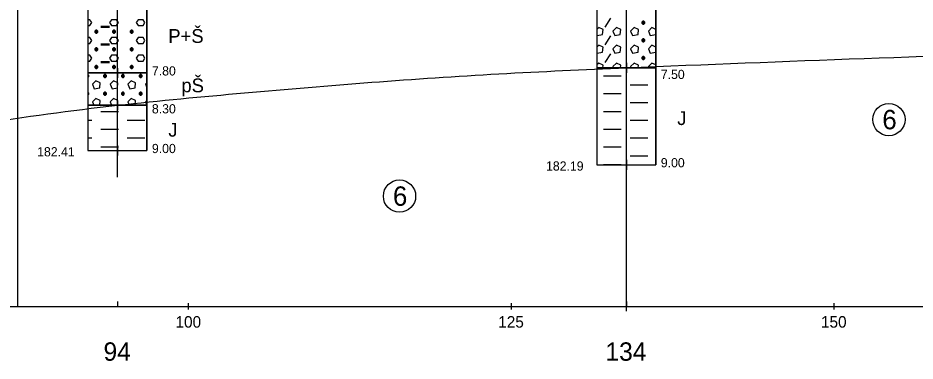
# Model space of a CAD drawing. Extents: x 3042 to 4120, y 576 to 2694.
# Drawn here: x 3294.9 to 3364.4, y 1110.6 to 1137.1 of the extents above; entities that cross this region are included whole.
import ezdxf

# ---------------------------------------------------------------- set-up
doc = ezdxf.new("R2010")
doc.units = 0
for name, color, linetype in [('14', 7, 'Continuous'), ('17', 7, 'Continuous'), ('18', 7, 'Continuous'), ('51', 7, 'Continuous'), ('52', 7, 'Continuous'), ('53', 7, 'Continuous'), ('56', 7, 'Continuous'), ('7', 7, 'Continuous'), ('pomocna', 7, 'Continuous'), ('rozhraní', 7, 'Continuous')]:
    doc.layers.add(name, color=color, linetype=linetype)

msp = doc.modelspace()

# ---------------------------------------------------------------- linework, layer by layer
at = {"layer": '18'}
for p, q in [((3302.602, 1124.779), (3302.602, 1171.829)), ((3342.022, 1125.729), (3342.022, 1170.729)), ((3302.602, 1127.21), (3302.602, 1126.448)), ((3302.221, 1126.829), (3302.983, 1126.829)), ((3342.022, 1126.11), (3342.022, 1125.348)), ((3341.641, 1125.729), (3342.403, 1125.729)), ((3302.602, 1115.16), (3302.602, 1114.779)), ((3342.022, 1115.16), (3342.022, 1114.779))]:
    msp.add_line(p, q, dxfattribs=at)
at = {"layer": '51'}
for p, q in [((3340.372, 1136.374), (3340.829, 1137.06)), ((3343.344, 1136.603), (3343.344, 1136.832)), ((3340.372, 1135.003), (3340.829, 1135.689)), ((3343.344, 1135.231), (3343.344, 1135.46)), ((3340.372, 1133.631), (3340.829, 1134.317)), ((3343.344, 1133.86), (3343.344, 1134.088)), ((3340.981, 1133.326), (3341.025, 1133.229)), ((3342.353, 1133.326), (3342.396, 1133.229)), ((3343.725, 1133.326), (3343.768, 1133.229)), ((3340.258, 1132.603), (3340.943, 1132.603)), ((3340.943, 1132.603), (3341.629, 1132.603)), ((3342.315, 1131.917), (3343.001, 1131.917)), ((3343.001, 1131.917), (3343.687, 1131.917)), ((3340.258, 1131.231), (3340.943, 1131.231)), ((3340.943, 1131.231), (3341.629, 1131.231)), ((3342.315, 1130.545), (3343.001, 1130.545)), ((3343.001, 1130.545), (3343.687, 1130.545)), ((3340.258, 1129.859), (3340.943, 1129.859)), ((3340.943, 1129.859), (3341.629, 1129.859)), ((3342.315, 1129.174), (3343.001, 1129.174)), ((3343.001, 1129.174), (3343.687, 1129.174)), ((3340.258, 1128.488), (3340.943, 1128.488)), ((3340.943, 1128.488), (3341.629, 1128.488)), ((3342.315, 1127.802), (3343.001, 1127.802)), ((3343.001, 1127.802), (3343.687, 1127.802)), ((3340.258, 1127.116), (3340.943, 1127.116)), ((3340.943, 1127.116), (3341.629, 1127.116)), ((3342.315, 1126.43), (3343.001, 1126.43)), ((3343.001, 1126.43), (3343.687, 1126.43)), ((3340.258, 1125.745), (3340.943, 1125.745)), ((3340.943, 1125.745), (3341.629, 1125.745))]:
    msp.add_line(p, q, dxfattribs=at)
for points in [[(3339.736, 1133.229), (3344.308, 1133.229), (3344.308, 1143.729), (3339.736, 1143.729)], [(3300.316, 1132.829), (3304.888, 1132.829), (3304.888, 1138.829), (3300.316, 1138.829)], [(3300.316, 1130.329), (3304.888, 1130.329), (3304.888, 1132.829), (3300.316, 1132.829)], [(3339.736, 1125.729), (3344.308, 1125.729), (3344.308, 1133.229), (3339.736, 1133.229)], [(3300.316, 1126.829), (3304.888, 1126.829), (3304.888, 1130.329), (3300.316, 1130.329)]]:
    msp.add_lwpolyline(points, close=True, dxfattribs=at)
for points in [[(3300.316, 1136.489), (3300.465, 1136.489), (3300.618, 1136.717), (3300.465, 1136.946), (3300.316, 1136.946)], [(3302.142, 1136.489), (3302.523, 1136.489), (3302.675, 1136.717), (3302.523, 1136.946), (3302.142, 1136.946), (3301.989, 1136.717), (3302.142, 1136.489)], [(3304.199, 1136.489), (3304.58, 1136.489), (3304.733, 1136.717), (3304.58, 1136.946), (3304.199, 1136.946), (3304.047, 1136.717), (3304.199, 1136.489)], [(3301.304, 1136.451), (3301.989, 1136.451)], [(3301.304, 1136.413), (3301.989, 1136.413)], [(3301.304, 1136.374), (3301.989, 1136.374)], [(3339.736, 1135.786), (3339.762, 1135.727), (3340.181, 1135.803), (3340.219, 1136.184), (3339.877, 1136.336), (3339.736, 1136.196)], [(3340.981, 1136.07), (3341.134, 1135.727), (3341.553, 1135.803), (3341.591, 1136.184), (3341.248, 1136.336), (3340.981, 1136.07)], [(3342.353, 1136.07), (3342.505, 1135.727), (3342.925, 1135.803), (3342.963, 1136.184), (3342.62, 1136.336), (3342.353, 1136.07)], [(3343.306, 1136.832), (3343.229, 1136.755), (3343.229, 1136.679), (3343.306, 1136.603), (3343.382, 1136.603), (3343.458, 1136.679), (3343.458, 1136.755), (3343.382, 1136.832), (3343.306, 1136.832), (3343.458, 1136.679), (3343.229, 1136.679), (3343.382, 1136.832)], [(3344.308, 1136.196), (3343.991, 1136.336), (3343.725, 1136.07)], [(3300.316, 1135.117), (3300.465, 1135.117), (3300.618, 1135.346), (3300.465, 1135.574), (3300.316, 1135.574)], [(3300.923, 1136.146), (3300.846, 1136.07), (3300.846, 1135.993), (3300.923, 1135.917), (3300.999, 1135.917), (3301.075, 1135.993), (3301.075, 1136.07), (3300.999, 1136.146), (3300.923, 1136.146), (3301.075, 1135.993), (3300.846, 1135.993), (3300.999, 1136.146)], [(3300.961, 1135.917), (3300.961, 1136.146)], [(3302.142, 1135.117), (3302.523, 1135.117), (3302.675, 1135.346), (3302.523, 1135.574), (3302.142, 1135.574), (3301.989, 1135.346), (3302.142, 1135.117)], [(3302.294, 1136.146), (3302.218, 1136.07), (3302.218, 1135.993), (3302.294, 1135.917), (3302.37, 1135.917), (3302.447, 1135.993), (3302.447, 1136.07), (3302.37, 1136.146), (3302.294, 1136.146), (3302.447, 1135.993), (3302.218, 1135.993), (3302.37, 1136.146)], [(3302.332, 1135.917), (3302.332, 1136.146)], [(3303.666, 1136.146), (3303.59, 1136.07), (3303.59, 1135.993), (3303.666, 1135.917), (3303.742, 1135.917), (3303.818, 1135.993), (3303.818, 1136.07), (3303.742, 1136.146), (3303.666, 1136.146), (3303.818, 1135.993), (3303.59, 1135.993), (3303.742, 1136.146)], [(3303.704, 1135.917), (3303.704, 1136.146)], [(3304.199, 1135.117), (3304.58, 1135.117), (3304.733, 1135.346), (3304.58, 1135.574), (3304.199, 1135.574), (3304.047, 1135.346), (3304.199, 1135.117)], [(3343.725, 1136.07), (3343.877, 1135.727), (3344.296, 1135.803), (3344.308, 1135.919)], [(3301.304, 1135.079), (3301.989, 1135.079)], [(3301.304, 1135.041), (3301.989, 1135.041)], [(3301.304, 1135.003), (3301.989, 1135.003)], [(3339.736, 1134.415), (3339.762, 1134.355), (3340.181, 1134.431), (3340.219, 1134.812), (3339.877, 1134.965), (3339.736, 1134.824)], [(3340.981, 1134.698), (3341.134, 1134.355), (3341.553, 1134.431), (3341.591, 1134.812), (3341.248, 1134.965), (3340.981, 1134.698)], [(3342.353, 1134.698), (3342.505, 1134.355), (3342.925, 1134.431), (3342.963, 1134.812), (3342.62, 1134.965), (3342.353, 1134.698)], [(3343.306, 1135.46), (3343.229, 1135.384), (3343.229, 1135.308), (3343.306, 1135.231), (3343.382, 1135.231), (3343.458, 1135.308), (3343.458, 1135.384), (3343.382, 1135.46), (3343.306, 1135.46), (3343.458, 1135.308), (3343.229, 1135.308), (3343.382, 1135.46)], [(3344.308, 1134.824), (3343.991, 1134.965), (3343.725, 1134.698)], [(3300.316, 1133.746), (3300.465, 1133.746), (3300.618, 1133.974), (3300.465, 1134.203), (3300.316, 1134.203)], [(3300.923, 1134.774), (3300.846, 1134.698), (3300.846, 1134.622), (3300.923, 1134.546), (3300.999, 1134.546), (3301.075, 1134.622), (3301.075, 1134.698), (3300.999, 1134.774), (3300.923, 1134.774), (3301.075, 1134.622), (3300.846, 1134.622), (3300.999, 1134.774)], [(3300.961, 1134.546), (3300.961, 1134.774)], [(3302.142, 1133.746), (3302.523, 1133.746), (3302.675, 1133.974), (3302.523, 1134.203), (3302.142, 1134.203), (3301.989, 1133.974), (3302.142, 1133.746)], [(3302.294, 1134.774), (3302.218, 1134.698), (3302.218, 1134.622), (3302.294, 1134.546), (3302.37, 1134.546), (3302.447, 1134.622), (3302.447, 1134.698), (3302.37, 1134.774), (3302.294, 1134.774), (3302.447, 1134.622), (3302.218, 1134.622), (3302.37, 1134.774)], [(3302.332, 1134.546), (3302.332, 1134.774)], [(3303.666, 1134.774), (3303.59, 1134.698), (3303.59, 1134.622), (3303.666, 1134.546), (3303.742, 1134.546), (3303.818, 1134.622), (3303.818, 1134.698), (3303.742, 1134.774), (3303.666, 1134.774), (3303.818, 1134.622), (3303.59, 1134.622), (3303.742, 1134.774)], [(3303.704, 1134.546), (3303.704, 1134.774)], [(3304.199, 1133.746), (3304.58, 1133.746), (3304.733, 1133.974), (3304.58, 1134.203), (3304.199, 1134.203), (3304.047, 1133.974), (3304.199, 1133.746)], [(3343.725, 1134.698), (3343.877, 1134.355), (3344.296, 1134.431), (3344.308, 1134.547)], [(3301.304, 1133.707), (3301.989, 1133.707)], [(3301.304, 1133.669), (3301.989, 1133.669)], [(3301.304, 1133.631), (3301.989, 1133.631)], [(3340.198, 1133.229), (3340.219, 1133.441), (3339.877, 1133.593), (3339.736, 1133.452)], [(3341.57, 1133.229), (3341.591, 1133.441), (3341.248, 1133.593), (3340.981, 1133.326)], [(3342.941, 1133.229), (3342.963, 1133.441), (3342.62, 1133.593), (3342.353, 1133.326)], [(3343.306, 1134.088), (3343.229, 1134.012), (3343.229, 1133.936), (3343.306, 1133.86), (3343.382, 1133.86), (3343.458, 1133.936), (3343.458, 1134.012), (3343.382, 1134.088), (3343.306, 1134.088), (3343.458, 1133.936), (3343.229, 1133.936), (3343.382, 1134.088)], [(3344.308, 1133.453), (3343.991, 1133.593), (3343.725, 1133.326)], [(3300.467, 1132.829), (3300.465, 1132.831), (3300.316, 1132.831)], [(3300.923, 1133.403), (3300.846, 1133.326), (3300.846, 1133.25), (3300.923, 1133.174), (3300.999, 1133.174), (3301.075, 1133.25), (3301.075, 1133.326), (3300.999, 1133.403), (3300.923, 1133.403), (3301.075, 1133.25), (3300.846, 1133.25), (3300.999, 1133.403)], [(3300.961, 1133.174), (3300.961, 1133.403)], [(3302.524, 1132.829), (3302.523, 1132.831), (3302.142, 1132.831), (3302.14, 1132.829)], [(3302.294, 1133.403), (3302.218, 1133.326), (3302.218, 1133.25), (3302.294, 1133.174), (3302.37, 1133.174), (3302.447, 1133.25), (3302.447, 1133.326), (3302.37, 1133.403), (3302.294, 1133.403), (3302.447, 1133.25), (3302.218, 1133.25), (3302.37, 1133.403)], [(3302.332, 1133.174), (3302.332, 1133.403)], [(3303.666, 1133.403), (3303.59, 1133.326), (3303.59, 1133.25), (3303.666, 1133.174), (3303.742, 1133.174), (3303.818, 1133.25), (3303.818, 1133.326), (3303.742, 1133.403), (3303.666, 1133.403), (3303.818, 1133.25), (3303.59, 1133.25), (3303.742, 1133.403)], [(3303.704, 1133.174), (3303.704, 1133.403)], [(3304.581, 1132.829), (3304.58, 1132.831), (3304.199, 1132.831), (3304.198, 1132.829)], [(3300.313, 1132.488), (3300.313, 1132.488), (3300.389, 1132.564), (3300.389, 1132.641), (3300.313, 1132.717), (3300.313, 1132.717)], [(3300.313, 1132.717), (3300.313, 1132.717)], [(3300.316, 1132.638), (3300.389, 1132.564), (3300.316, 1132.564)], [(3300.656, 1131.955), (3300.808, 1131.612), (3301.227, 1131.688), (3301.265, 1132.069), (3300.923, 1132.222), (3300.656, 1131.955)], [(3301.608, 1132.717), (3301.532, 1132.641), (3301.532, 1132.564), (3301.608, 1132.488), (3301.685, 1132.488), (3301.761, 1132.564), (3301.761, 1132.641), (3301.685, 1132.717), (3301.608, 1132.717), (3301.761, 1132.564), (3301.532, 1132.564), (3301.685, 1132.717)], [(3301.646, 1132.488), (3301.646, 1132.717)], [(3302.027, 1131.955), (3302.18, 1131.612), (3302.599, 1131.688), (3302.637, 1132.069), (3302.294, 1132.222), (3302.027, 1131.955)], [(3302.98, 1132.717), (3302.904, 1132.641), (3302.904, 1132.564), (3302.98, 1132.488), (3303.056, 1132.488), (3303.132, 1132.564), (3303.132, 1132.641), (3303.056, 1132.717), (3302.98, 1132.717), (3303.132, 1132.564), (3302.904, 1132.564), (3303.056, 1132.717)], [(3303.018, 1132.488), (3303.018, 1132.717)], [(3303.399, 1131.955), (3303.551, 1131.612), (3303.971, 1131.688), (3304.009, 1132.069), (3303.666, 1132.222), (3303.399, 1131.955)], [(3304.352, 1132.717), (3304.275, 1132.641), (3304.275, 1132.564), (3304.352, 1132.488), (3304.428, 1132.488), (3304.504, 1132.564), (3304.504, 1132.641), (3304.428, 1132.717), (3304.352, 1132.717), (3304.504, 1132.564), (3304.275, 1132.564), (3304.428, 1132.717)], [(3304.39, 1132.488), (3304.39, 1132.717)], [(3304.888, 1132.072), (3304.771, 1131.955)], [(3300.313, 1131.117), (3300.313, 1131.117), (3300.389, 1131.193), (3300.389, 1131.269), (3300.313, 1131.345), (3300.313, 1131.345)], [(3300.313, 1131.345), (3300.313, 1131.345)], [(3301.608, 1131.345), (3301.532, 1131.269), (3301.532, 1131.193), (3301.608, 1131.117), (3301.685, 1131.117), (3301.761, 1131.193), (3301.761, 1131.269), (3301.685, 1131.345), (3301.608, 1131.345), (3301.761, 1131.193), (3301.532, 1131.193), (3301.685, 1131.345)], [(3301.646, 1131.117), (3301.646, 1131.345)], [(3302.98, 1131.345), (3302.904, 1131.269), (3302.904, 1131.193), (3302.98, 1131.117), (3303.056, 1131.117), (3303.132, 1131.193), (3303.132, 1131.269), (3303.056, 1131.345), (3302.98, 1131.345), (3303.132, 1131.193), (3302.904, 1131.193), (3303.056, 1131.345)], [(3303.018, 1131.117), (3303.018, 1131.345)], [(3304.352, 1131.345), (3304.275, 1131.269), (3304.275, 1131.193), (3304.352, 1131.117), (3304.428, 1131.117), (3304.504, 1131.193), (3304.504, 1131.269), (3304.428, 1131.345), (3304.352, 1131.345), (3304.504, 1131.193), (3304.275, 1131.193), (3304.428, 1131.345)], [(3304.39, 1131.117), (3304.39, 1131.345)], [(3304.771, 1131.955), (3304.888, 1131.691)], [(3300.316, 1131.266), (3300.389, 1131.193), (3300.316, 1131.193)], [(3301.229, 1130.329), (3301.265, 1130.698), (3300.923, 1130.85), (3300.656, 1130.583)], [(3302.6, 1130.329), (3302.637, 1130.698), (3302.294, 1130.85), (3302.027, 1130.583)], [(3303.972, 1130.329), (3304.009, 1130.698), (3303.666, 1130.85), (3303.399, 1130.583)], [(3304.888, 1130.7), (3304.771, 1130.583)], [(3300.656, 1130.583), (3300.769, 1130.329)], [(3302.027, 1130.583), (3302.14, 1130.329)], [(3303.399, 1130.583), (3303.512, 1130.329)], [(3304.771, 1130.583), (3304.884, 1130.329)], [(3301.304, 1129.859), (3301.989, 1129.859)], [(3301.989, 1129.859), (3302.675, 1129.859)], [(3300.316, 1129.174), (3300.618, 1129.174)], [(3303.361, 1129.174), (3304.047, 1129.174)], [(3304.047, 1129.174), (3304.733, 1129.174)], [(3301.304, 1128.488), (3301.989, 1128.488)], [(3301.989, 1128.488), (3302.675, 1128.488)], [(3300.316, 1127.802), (3300.618, 1127.802)], [(3303.361, 1127.802), (3304.047, 1127.802)], [(3304.047, 1127.802), (3304.733, 1127.802)], [(3301.304, 1127.116), (3301.989, 1127.116)], [(3301.989, 1127.116), (3302.675, 1127.116)]]:
    msp.add_lwpolyline(points, dxfattribs=at)
at = {"layer": '53'}
for p, q in [((3339.736, 1170.729), (3339.736, 1125.729)), ((3344.308, 1170.729), (3344.308, 1125.729)), ((3339.736, 1133.229), (3344.308, 1133.229)), ((3339.736, 1125.729), (3344.308, 1125.729))]:
    msp.add_line(p, q, dxfattribs=at)
for points in [[(3300.316, 1171.829), (3300.316, 1126.829)], [(3304.888, 1171.829), (3304.888, 1126.829)], [(3300.316, 1132.829), (3304.888, 1132.829)], [(3300.316, 1130.329), (3304.888, 1130.329)], [(3300.316, 1126.829), (3304.888, 1126.829)]]:
    msp.add_lwpolyline(points, dxfattribs=at)
at = {"layer": '56'}
for p, q in [((3342.022, 1133.61), (3342.022, 1132.848)), ((3341.641, 1133.229), (3342.403, 1133.229)), ((3342.022, 1126.11), (3342.022, 1125.348)), ((3341.641, 1125.729), (3342.403, 1125.729))]:
    msp.add_line(p, q, dxfattribs=at)
for points in [[(3302.221, 1132.829), (3302.983, 1132.829)], [(3302.602, 1133.21), (3302.602, 1132.448)], [(3302.602, 1130.71), (3302.602, 1129.948)], [(3302.221, 1130.329), (3302.983, 1130.329)], [(3302.602, 1127.21), (3302.602, 1126.448)], [(3302.221, 1126.829), (3302.983, 1126.829)]]:
    msp.add_lwpolyline(points, dxfattribs=at)
at = {"layer": '7'}
for p, q in [((3208.112, 1114.779), (3562.792, 1114.779)), ((3308.112, 1114.525), (3308.112, 1115.033)), ((3316.362, 1114.779), (3568.934, 1114.779)), ((3333.112, 1114.525), (3333.112, 1115.033)), ((3358.112, 1114.525), (3358.112, 1115.033))]:
    msp.add_line(p, q, dxfattribs=at)
at = {"layer": 'pomocna'}
for p, q in [((3294.892, 1114.779), (3294.892, 1173.279)), ((3342.022, 1114.398), (3342.022, 1170.5))]:
    msp.add_line(p, q, dxfattribs=at)
at = {"layer": 'rozhraní'}
for centre in [(3362.358, 1129.222), (3324.45, 1123.306)]:
    msp.add_circle(centre, 1.25, dxfattribs=at)
msp.add_spline([(3240.965, 1122.085), (3259.592, 1123.829), (3264.993, 1124.435), (3270.373, 1125.205), (3281.098, 1127.025), (3291.823, 1128.873), (3302.602, 1130.329), (3312.442, 1131.287), (3322.292, 1132.105), (3332.152, 1132.76), (3342.022, 1133.229), (3378.868, 1134.601)], degree=3, dxfattribs=at)

# ---------------------------------------------------------------- texts
at = {"layer": '14'}
for s, p in [('94', (3301.522, 1110.573)), ('134', (3340.402, 1110.573))]:
    msp.add_text(s, height=1.4224, dxfattribs=at).set_placement(p)
at = {"layer": '17'}
for s, p in [('182.41', (3296.379, 1126.377)), ('182.19', (3335.799, 1125.277))]:
    msp.add_text(s, height=0.7112, dxfattribs=at).set_placement(p)
at = {"layer": '52'}
for s, height, p in [('P+Š', 1.0668, (3306.539, 1135.151)), ('7.80', 0.7112, (3305.269, 1132.631)), ('7.50', 0.7112, (3344.689, 1132.361)), ('pŠ', 1.0668, (3307.554, 1131.332)), ('8.30', 0.7112, (3305.269, 1129.7)), ('J', 1.067, (3345.959, 1128.801)), ('J', 1.067, (3306.539, 1127.901)), ('9.00', 0.7112, (3305.269, 1126.631)), ('9.00', 0.7112, (3344.689, 1125.531))]:
    msp.add_text(s, height=height, dxfattribs=at).set_placement(p)
at = {"layer": '7'}
for s, p in [('100', (3307.096, 1113.135)), ('125', (3332.096, 1113.135)), ('150', (3357.096, 1113.135))]:
    msp.add_text(s, height=0.889, dxfattribs=at).set_placement(p)
at = {"layer": 'rozhraní'}
for p in [(3361.847, 1128.472), (3323.938, 1122.556)]:
    msp.add_text('6', height=1.5, dxfattribs=at).set_placement(p)

doc.saveas('drawing.dxf')
